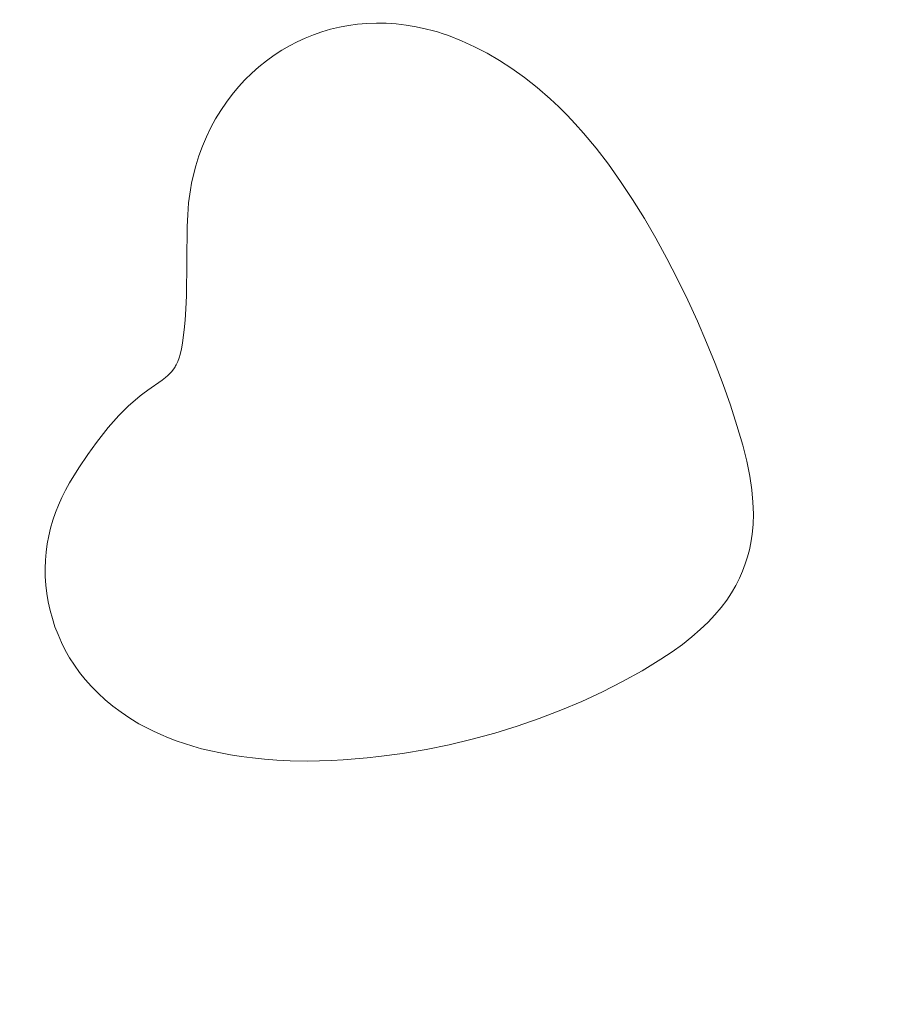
# Model space of a CAD drawing. Header units: millimetres. Extents: x -159 to 180, y -161 to 116.
# Tile 309 of 656: x -89.81 to -82.7, y 14.48 to 22.52. Entities that reach past the tile are written whole.
import ezdxf

# ---------------------------------------------------------------- set-up
doc = ezdxf.new("R2010")
doc.units = ezdxf.units.MM
doc.header["$MEASUREMENT"] = 0
doc.layers.add('Layer 1', color=7, linetype='Continuous')

msp = doc.modelspace()

# ---------------------------------------------------------------- linework, layer by layer
at = {"layer": 'Layer 1', "color": 18, "lineweight": 9}
for points, knots in [([(-158.5852, -104.074), (-158.5852, -104.074), (179.5952, -104.074), (179.5952, -104.074), (179.5952, -104.074), (179.5952, -104.074), (179.5952, 115.719), (179.5952, 115.719), (179.5952, 115.719), (179.5952, 115.719), (-158.5852, 115.719), (-158.5852, 115.719), (-158.5852, 115.719), (-158.5852, 115.719), (-158.5852, -104.074), (-158.5852, -104.074)], [0, 0, 0, 0, 0.2, 0.2, 0.2, 0.2, 0.4, 0.4, 0.4, 0.4, 0.6, 0.6, 0.6, 0.6, 1, 1, 1, 1]), ([(-53.028, 102.6565), (-53.028, 102.6565), (-53.028, 107.425), (-53.028, 107.425), (-53.028, 107.425), (-53.028, 107.425), (-57.7969, 107.425), (-57.7969, 107.425), (-57.7969, 107.425), (-57.7969, 107.425), (-57.7969, 110.425), (-57.7969, 110.425), (-57.7969, 110.425), (-57.7969, 110.425), (-65.7565, 110.425), (-65.7565, 110.425), (-65.7565, 110.425), (-65.7565, 110.425), (-65.7565, 107.425), (-65.7565, 107.425), (-65.7565, 107.425), (-65.7565, 107.425), (-73.4619, 107.425), (-73.4619, 107.425), (-73.4619, 107.425), (-73.4619, 107.425), (-73.4619, 110.425), (-73.4619, 110.425), (-73.4619, 110.425), (-73.4619, 110.425), (-81.4214, 110.425), (-81.4214, 110.425), (-81.4214, 110.425), (-81.4214, 110.425), (-81.4214, 107.425), (-81.4214, 107.425), (-81.4214, 107.425), (-81.4214, 107.425), (-89.1268, 107.425), (-89.1268, 107.425), (-89.1268, 107.425), (-89.1268, 107.425), (-89.1268, 110.425), (-89.1268, 110.425), (-89.1268, 110.425), (-89.1268, 110.425), (-97.0863, 110.425), (-97.0863, 110.425), (-97.0863, 110.425), (-97.0863, 110.425), (-97.0863, 107.425), (-97.0863, 107.425), (-97.0863, 107.425), (-97.0863, 107.425), (-104.7918, 107.425), (-104.7918, 107.425), (-104.7918, 107.425), (-104.7918, 107.425), (-104.7918, 110.425), (-104.7918, 110.425), (-104.7918, 110.425), (-104.7918, 110.425), (-112.7512, 110.425), (-112.7512, 110.425), (-112.7512, 110.425), (-112.7512, 110.425), (-112.7512, 107.425), (-112.7512, 107.425), (-112.7512, 107.425), (-112.7512, 107.425), (-120.4567, 107.425), (-120.4567, 107.425), (-120.4567, 107.425), (-120.4567, 107.425), (-120.4567, 110.425), (-120.4567, 110.425), (-120.4567, 110.425), (-120.4567, 110.425), (-128.4161, 110.425), (-128.4161, 110.425), (-128.4161, 110.425), (-128.4161, 110.425), (-128.4161, 107.425), (-128.4161, 107.425), (-128.4161, 107.425), (-128.4161, 107.425), (-136.1216, 107.425), (-136.1216, 107.425), (-136.1216, 107.425), (-136.1216, 107.425), (-136.1216, 110.425), (-136.1216, 110.425), (-136.1216, 110.425), (-136.1216, 110.425), (-144.0811, 110.425), (-144.0811, 110.425), (-144.0811, 110.425), (-144.0811, 110.425), (-144.0811, 107.425), (-144.0811, 107.425), (-144.0811, 107.425), (-144.0811, 107.425), (-148.85, 107.425), (-148.85, 107.425), (-148.85, 107.425), (-148.85, 107.425), (-148.85, 102.6565), (-148.85, 102.6565), (-148.85, 102.6565), (-148.85, 102.6565), (-151.85, 102.6565), (-151.85, 102.6565), (-151.85, 102.6565), (-151.85, 102.6565), (-151.85, 94.6965), (-151.85, 94.6965), (-151.85, 94.6965), (-151.85, 94.6965), (-148.85, 94.6965), (-148.85, 94.6965), (-148.85, 94.6965), (-148.85, 94.6965), (-148.85, 86.9914), (-148.85, 86.9914), (-148.85, 86.9914), (-148.85, 86.9914), (-151.85, 86.9914), (-151.85, 86.9914), (-151.85, 86.9914), (-151.85, 86.9914), (-151.85, 79.0315), (-151.85, 79.0315), (-151.85, 79.0315), (-151.85, 79.0315), (-148.85, 79.0315), (-148.85, 79.0315), (-148.85, 79.0315), (-148.85, 79.0315), (-148.85, 71.3264), (-148.85, 71.3264), (-148.85, 71.3264), (-148.85, 71.3264), (-151.85, 71.3264), (-151.85, 71.3264), (-151.85, 71.3264), (-151.85, 71.3264), (-151.85, 63.3664), (-151.85, 63.3664), (-151.85, 63.3664), (-151.85, 63.3664), (-148.85, 63.3664), (-148.85, 63.3664), (-148.85, 63.3664), (-148.85, 63.3664), (-148.85, 55.6614), (-148.85, 55.6614), (-148.85, 55.6614), (-148.85, 55.6614), (-151.85, 55.6614), (-151.85, 55.6614), (-151.85, 55.6614), (-151.85, 55.6614), (-151.85, 47.7024), (-151.85, 47.7024), (-151.85, 47.7024), (-151.85, 47.7024), (-148.85, 47.7024), (-148.85, 47.7024), (-148.85, 47.7024), (-148.85, 47.7024), (-148.85, 39.9963), (-148.85, 39.9963), (-148.85, 39.9963), (-148.85, 39.9963), (-151.85, 39.9963), (-151.85, 39.9963), (-151.85, 39.9963), (-151.85, 39.9963), (-151.85, 32.0364), (-151.85, 32.0364), (-151.85, 32.0364), (-151.85, 32.0364), (-148.85, 32.0364), (-148.85, 32.0364), (-148.85, 32.0364), (-148.85, 32.0364), (-148.85, 24.3313), (-148.85, 24.3313), (-148.85, 24.3313), (-148.85, 24.3313), (-151.85, 24.3313), (-151.85, 24.3313), (-151.85, 24.3313), (-151.85, 24.3313), (-151.85, 16.3723), (-151.85, 16.3723), (-151.85, 16.3723), (-151.85, 16.3723), (-148.85, 16.3723), (-148.85, 16.3723), (-148.85, 16.3723), (-148.85, 16.3723), (-148.85, 11.6028), (-148.85, 11.6028), (-148.85, 11.6028), (-148.85, 11.6028), (-144.0811, 11.6028), (-144.0811, 11.6028), (-144.0811, 11.6028), (-144.0811, 11.6028), (-144.0811, 8.6028), (-144.0811, 8.6028), (-144.0811, 8.6028), (-144.0811, 8.6028), (-136.1216, 8.6028), (-136.1216, 8.6028), (-136.1216, 8.6028), (-136.1216, 8.6028), (-136.1216, 11.6028), (-136.1216, 11.6028), (-136.1216, 11.6028), (-136.1216, 11.6028), (-128.4161, 11.6028), (-128.4161, 11.6028), (-128.4161, 11.6028), (-128.4161, 11.6028), (-128.4161, 8.6028), (-128.4161, 8.6028), (-128.4161, 8.6028), (-128.4161, 8.6028), (-120.4567, 8.6028), (-120.4567, 8.6028), (-120.4567, 8.6028), (-120.4567, 8.6028), (-120.4567, 11.6028), (-120.4567, 11.6028), (-120.4567, 11.6028), (-120.4567, 11.6028), (-112.7512, 11.6028), (-112.7512, 11.6028), (-112.7512, 11.6028), (-112.7512, 11.6028), (-112.7512, 8.6028), (-112.7512, 8.6028), (-112.7512, 8.6028), (-112.7512, 8.6028), (-104.7918, 8.6028), (-104.7918, 8.6028), (-104.7918, 8.6028), (-104.7918, 8.6028), (-104.7918, 11.6028), (-104.7918, 11.6028), (-104.7918, 11.6028), (-104.7918, 11.6028), (-97.0863, 11.6028), (-97.0863, 11.6028), (-97.0863, 11.6028), (-97.0863, 11.6028), (-97.0863, 8.6028), (-97.0863, 8.6028), (-97.0863, 8.6028), (-97.0863, 8.6028), (-89.1268, 8.6028), (-89.1268, 8.6028), (-89.1268, 8.6028), (-89.1268, 8.6028), (-89.1268, 11.6028), (-89.1268, 11.6028), (-89.1268, 11.6028), (-89.1268, 11.6028), (-81.4214, 11.6028), (-81.4214, 11.6028), (-81.4214, 11.6028), (-81.4214, 11.6028), (-81.4214, 8.6028), (-81.4214, 8.6028), (-81.4214, 8.6028), (-81.4214, 8.6028), (-73.4619, 8.6028), (-73.4619, 8.6028), (-73.4619, 8.6028), (-73.4619, 8.6028), (-73.4619, 11.6028), (-73.4619, 11.6028), (-73.4619, 11.6028), (-73.4619, 11.6028), (-65.7565, 11.6028), (-65.7565, 11.6028), (-65.7565, 11.6028), (-65.7565, 11.6028), (-65.7565, 8.6028), (-65.7565, 8.6028), (-65.7565, 8.6028), (-65.7565, 8.6028), (-57.7969, 8.6028), (-57.7969, 8.6028), (-57.7969, 8.6028), (-57.7969, 8.6028), (-57.7969, 11.6028), (-57.7969, 11.6028), (-57.7969, 11.6028), (-57.7969, 11.6028), (-53.028, 11.6028), (-53.028, 11.6028), (-53.028, 11.6028), (-53.028, 11.6028), (-53.028, 16.3723), (-53.028, 16.3723), (-53.028, 16.3723), (-53.028, 16.3723), (-50.028, 16.3723), (-50.028, 16.3723), (-50.028, 16.3723), (-50.028, 16.3723), (-50.028, 24.3313), (-50.028, 24.3313), (-50.028, 24.3313), (-50.028, 24.3313), (-53.028, 24.3313), (-53.028, 24.3313), (-53.028, 24.3313), (-53.028, 24.3313), (-53.028, 32.0364), (-53.028, 32.0364), (-53.028, 32.0364), (-53.028, 32.0364), (-50.028, 32.0364), (-50.028, 32.0364), (-50.028, 32.0364), (-50.028, 32.0364), (-50.028, 39.9963), (-50.028, 39.9963), (-50.028, 39.9963), (-50.028, 39.9963), (-53.028, 39.9963), (-53.028, 39.9963), (-53.028, 39.9963), (-53.028, 39.9963), (-53.028, 47.7024), (-53.028, 47.7024), (-53.028, 47.7024), (-53.028, 47.7024), (-50.028, 47.7024), (-50.028, 47.7024), (-50.028, 47.7024), (-50.028, 47.7024), (-50.028, 55.6614), (-50.028, 55.6614), (-50.028, 55.6614), (-50.028, 55.6614), (-53.028, 55.6614), (-53.028, 55.6614), (-53.028, 55.6614), (-53.028, 55.6614), (-53.028, 63.3664), (-53.028, 63.3664), (-53.028, 63.3664), (-53.028, 63.3664), (-50.028, 63.3664), (-50.028, 63.3664), (-50.028, 63.3664), (-50.028, 63.3664), (-50.028, 71.3264), (-50.028, 71.3264), (-50.028, 71.3264), (-50.028, 71.3264), (-53.028, 71.3264), (-53.028, 71.3264), (-53.028, 71.3264), (-53.028, 71.3264), (-53.028, 79.0315), (-53.028, 79.0315), (-53.028, 79.0315), (-53.028, 79.0315), (-50.028, 79.0315), (-50.028, 79.0315), (-50.028, 79.0315), (-50.028, 79.0315), (-50.028, 86.9914), (-50.028, 86.9914), (-50.028, 86.9914), (-50.028, 86.9914), (-53.028, 86.9914), (-53.028, 86.9914), (-53.028, 86.9914), (-53.028, 86.9914), (-53.028, 94.6965), (-53.028, 94.6965), (-53.028, 94.6965), (-53.028, 94.6965), (-50.028, 94.6965), (-50.028, 94.6965), (-50.028, 94.6965), (-50.028, 94.6965), (-50.028, 102.6565), (-50.028, 102.6565), (-50.028, 102.6565), (-50.028, 102.6565), (-53.028, 102.6565), (-53.028, 102.6565)], [0, 0, 0, 0, 0.009901, 0.009901, 0.009901, 0.009901, 0.019802, 0.019802, 0.019802, 0.019802, 0.029703, 0.029703, 0.029703, 0.029703, 0.039604, 0.039604, 0.039604, 0.039604, 0.049505, 0.049505, 0.049505, 0.049505, 0.059406, 0.059406, 0.059406, 0.059406, 0.069307, 0.069307, 0.069307, 0.069307, 0.079208, 0.079208, 0.079208, 0.079208, 0.089109, 0.089109, 0.089109, 0.089109, 0.09901, 0.09901, 0.09901, 0.09901, 0.108911, 0.108911, 0.108911, 0.108911, 0.118812, 0.118812, 0.118812, 0.118812, 0.128713, 0.128713, 0.128713, 0.128713, 0.138614, 0.138614, 0.138614, 0.138614, 0.148515, 0.148515, 0.148515, 0.148515, 0.158416, 0.158416, 0.158416, 0.158416, 0.168317, 0.168317, 0.168317, 0.168317, 0.178218, 0.178218, 0.178218, 0.178218, 0.188119, 0.188119, 0.188119, 0.188119, 0.19802, 0.19802, 0.19802, 0.19802, 0.207921, 0.207921, 0.207921, 0.207921, 0.217822, 0.217822, 0.217822, 0.217822, 0.227723, 0.227723, 0.227723, 0.227723, 0.237624, 0.237624, 0.237624, 0.237624, 0.247525, 0.247525, 0.247525, 0.247525, 0.257426, 0.257426, 0.257426, 0.257426, 0.267327, 0.267327, 0.267327, 0.267327, 0.277228, 0.277228, 0.277228, 0.277228, 0.287129, 0.287129, 0.287129, 0.287129, 0.29703, 0.29703, 0.29703, 0.29703, 0.306931, 0.306931, 0.306931, 0.306931, 0.316832, 0.316832, 0.316832, 0.316832, 0.326733, 0.326733, 0.326733, 0.326733, 0.336634, 0.336634, 0.336634, 0.336634, 0.346535, 0.346535, 0.346535, 0.346535, 0.356436, 0.356436, 0.356436, 0.356436, 0.366337, 0.366337, 0.366337, 0.366337, 0.376238, 0.376238, 0.376238, 0.376238, 0.386139, 0.386139, 0.386139, 0.386139, 0.39604, 0.39604, 0.39604, 0.39604, 0.405941, 0.405941, 0.405941, 0.405941, 0.415842, 0.415842, 0.415842, 0.415842, 0.425743, 0.425743, 0.425743, 0.425743, 0.435644, 0.435644, 0.435644, 0.435644, 0.445545, 0.445545, 0.445545, 0.445545, 0.455446, 0.455446, 0.455446, 0.455446, 0.465347, 0.465347, 0.465347, 0.465347, 0.475248, 0.475248, 0.475248, 0.475248, 0.485149, 0.485149, 0.485149, 0.485149, 0.49505, 0.49505, 0.49505, 0.49505, 0.50495, 0.50495, 0.50495, 0.50495, 0.514851, 0.514851, 0.514851, 0.514851, 0.524752, 0.524752, 0.524752, 0.524752, 0.534653, 0.534653, 0.534653, 0.534653, 0.544554, 0.544554, 0.544554, 0.544554, 0.554455, 0.554455, 0.554455, 0.554455, 0.564356, 0.564356, 0.564356, 0.564356, 0.574257, 0.574257, 0.574257, 0.574257, 0.584158, 0.584158, 0.584158, 0.584158, 0.594059, 0.594059, 0.594059, 0.594059, 0.60396, 0.60396, 0.60396, 0.60396, 0.613861, 0.613861, 0.613861, 0.613861, 0.623762, 0.623762, 0.623762, 0.623762, 0.633663, 0.633663, 0.633663, 0.633663, 0.643564, 0.643564, 0.643564, 0.643564, 0.653465, 0.653465, 0.653465, 0.653465, 0.663366, 0.663366, 0.663366, 0.663366, 0.673267, 0.673267, 0.673267, 0.673267, 0.683168, 0.683168, 0.683168, 0.683168, 0.693069, 0.693069, 0.693069, 0.693069, 0.70297, 0.70297, 0.70297, 0.70297, 0.712871, 0.712871, 0.712871, 0.712871, 0.722772, 0.722772, 0.722772, 0.722772, 0.732673, 0.732673, 0.732673, 0.732673, 0.742574, 0.742574, 0.742574, 0.742574, 0.752475, 0.752475, 0.752475, 0.752475, 0.762376, 0.762376, 0.762376, 0.762376, 0.772277, 0.772277, 0.772277, 0.772277, 0.782178, 0.782178, 0.782178, 0.782178, 0.792079, 0.792079, 0.792079, 0.792079, 0.80198, 0.80198, 0.80198, 0.80198, 0.811881, 0.811881, 0.811881, 0.811881, 0.821782, 0.821782, 0.821782, 0.821782, 0.831683, 0.831683, 0.831683, 0.831683, 0.841584, 0.841584, 0.841584, 0.841584, 0.851485, 0.851485, 0.851485, 0.851485, 0.861386, 0.861386, 0.861386, 0.861386, 0.871287, 0.871287, 0.871287, 0.871287, 0.881188, 0.881188, 0.881188, 0.881188, 0.891089, 0.891089, 0.891089, 0.891089, 0.90099, 0.90099, 0.90099, 0.90099, 0.910891, 0.910891, 0.910891, 0.910891, 0.920792, 0.920792, 0.920792, 0.920792, 0.930693, 0.930693, 0.930693, 0.930693, 0.940594, 0.940594, 0.940594, 0.940594, 0.950495, 0.950495, 0.950495, 0.950495, 0.960396, 0.960396, 0.960396, 0.960396, 0.970297, 0.970297, 0.970297, 0.970297, 0.980198, 0.980198, 0.980198, 0.980198, 1, 1, 1, 1]), ([(-88.8383, 16.7727), (-88.8383, 16.7727), (-88.7209, 16.7119), (-88.7209, 16.7119), (-88.7209, 16.7119), (-88.7209, 16.7119), (-88.6605, 16.684), (-88.6605, 16.684), (-88.6605, 16.684), (-88.6605, 16.684), (-88.5984, 16.6577), (-88.5984, 16.6577), (-88.5984, 16.6577), (-88.5984, 16.6577), (-88.5343, 16.6331), (-88.5343, 16.6331), (-88.5343, 16.6331), (-88.5343, 16.6331), (-88.4679, 16.6101), (-88.4679, 16.6101), (-88.4679, 16.6101), (-88.4679, 16.6101), (-88.3989, 16.5887), (-88.3989, 16.5887), (-88.3989, 16.5887), (-88.3989, 16.5887), (-88.3269, 16.569), (-88.3269, 16.569), (-88.3269, 16.569), (-88.3269, 16.569), (-88.2516, 16.5509), (-88.2516, 16.5509), (-88.2516, 16.5509), (-88.2516, 16.5509), (-88.1727, 16.5344), (-88.1727, 16.5344), (-88.1727, 16.5344), (-88.1727, 16.5344), (-88.0898, 16.5195), (-88.0898, 16.5195), (-88.0898, 16.5195), (-88.0898, 16.5195), (-88.0025, 16.5063), (-88.0025, 16.5063), (-88.0025, 16.5063), (-88.0025, 16.5063), (-87.9107, 16.4946), (-87.9107, 16.4946), (-87.9107, 16.4946), (-87.9107, 16.4946), (-87.8139, 16.4845), (-87.8139, 16.4845), (-87.8139, 16.4845), (-87.8139, 16.4845), (-87.7118, 16.4759), (-87.7118, 16.4759), (-87.7118, 16.4759), (-87.7118, 16.4759), (-87.604, 16.469), (-87.604, 16.469), (-87.604, 16.469), (-87.604, 16.469), (-87.4622, 16.467), (-87.4622, 16.467), (-87.4622, 16.467), (-87.4622, 16.467), (-87.3645, 16.4692), (-87.3645, 16.4692), (-87.3645, 16.4692), (-87.3645, 16.4692), (-87.2669, 16.4731), (-87.2669, 16.4731), (-87.2669, 16.4731), (-87.2669, 16.4731), (-87.1694, 16.4786), (-87.1694, 16.4786), (-87.1694, 16.4786), (-87.1694, 16.4786), (-87.072, 16.4859), (-87.072, 16.4859), (-87.072, 16.4859), (-87.072, 16.4859), (-86.9749, 16.4947), (-86.9749, 16.4947), (-86.9749, 16.4947), (-86.9749, 16.4947), (-86.878, 16.5053), (-86.878, 16.5053), (-86.878, 16.5053), (-86.878, 16.5053), (-86.685, 16.5311), (-86.685, 16.5311), (-86.685, 16.5311), (-86.685, 16.5311), (-86.4935, 16.5633), (-86.4935, 16.5633), (-86.4935, 16.5633), (-86.4935, 16.5633), (-86.3038, 16.6017), (-86.3038, 16.6017), (-86.3038, 16.6017), (-86.3038, 16.6017), (-86.1161, 16.6462), (-86.1161, 16.6462), (-86.1161, 16.6462), (-86.1161, 16.6462), (-85.9309, 16.6967), (-85.9309, 16.6967), (-85.9309, 16.6967), (-85.9309, 16.6967), (-85.7485, 16.753), (-85.7485, 16.753), (-85.7485, 16.753), (-85.7485, 16.753), (-85.5691, 16.815), (-85.5691, 16.815), (-85.5691, 16.815), (-85.5691, 16.815), (-85.3931, 16.8825), (-85.3931, 16.8825), (-85.3931, 16.8825), (-85.3931, 16.8825), (-85.2208, 16.9556), (-85.2208, 16.9556), (-85.2208, 16.9556), (-85.2208, 16.9556), (-85.0526, 17.0339), (-85.0526, 17.0339), (-85.0526, 17.0339), (-85.0526, 17.0339), (-84.8888, 17.1174), (-84.8888, 17.1174), (-84.8888, 17.1174), (-84.8888, 17.1174), (-84.7297, 17.206), (-84.7297, 17.206), (-84.7297, 17.206), (-84.7297, 17.206), (-84.5756, 17.2996), (-84.5756, 17.2996), (-84.5756, 17.2996), (-84.5756, 17.2996), (-84.4839, 17.3602), (-84.4839, 17.3602), (-84.4839, 17.3602), (-84.4839, 17.3602), (-84.3999, 17.4208), (-84.3999, 17.4208), (-84.3999, 17.4208), (-84.3999, 17.4208), (-84.3232, 17.4814), (-84.3232, 17.4814), (-84.3232, 17.4814), (-84.3232, 17.4814), (-84.2535, 17.5418), (-84.2535, 17.5418), (-84.2535, 17.5418), (-84.2535, 17.5418), (-84.1905, 17.6022), (-84.1905, 17.6022), (-84.1905, 17.6022), (-84.1905, 17.6022), (-84.1338, 17.6624), (-84.1338, 17.6624), (-84.1338, 17.6624), (-84.1338, 17.6624), (-84.0831, 17.7225), (-84.0831, 17.7225), (-84.0831, 17.7225), (-84.0831, 17.7225), (-84.0381, 17.7823), (-84.0381, 17.7823), (-84.0381, 17.7823), (-84.0381, 17.7823), (-83.9984, 17.8419), (-83.9984, 17.8419), (-83.9984, 17.8419), (-83.9984, 17.8419), (-83.9637, 17.9012), (-83.9637, 17.9012), (-83.9637, 17.9012), (-83.9637, 17.9012), (-83.9336, 17.9602), (-83.9336, 17.9602), (-83.9336, 17.9602), (-83.9336, 17.9602), (-83.9078, 18.0188), (-83.9078, 18.0188), (-83.9078, 18.0188), (-83.9078, 18.0188), (-83.886, 18.0771), (-83.886, 18.0771), (-83.886, 18.0771), (-83.886, 18.0771), (-83.8677, 18.1349), (-83.8677, 18.1349), (-83.8677, 18.1349), (-83.8677, 18.1349), (-83.8528, 18.1923), (-83.8528, 18.1923), (-83.8528, 18.1923), (-83.8528, 18.1923), (-83.8408, 18.2493), (-83.8408, 18.2493), (-83.8408, 18.2493), (-83.8408, 18.2493), (-83.8296, 18.3215), (-83.8296, 18.3215), (-83.8296, 18.3215), (-83.8296, 18.3215), (-83.8225, 18.4006), (-83.8225, 18.4006), (-83.8225, 18.4006), (-83.8225, 18.4006), (-83.8203, 18.4869), (-83.8203, 18.4869), (-83.8203, 18.4869), (-83.8203, 18.4869), (-83.8236, 18.5811), (-83.8236, 18.5811), (-83.8236, 18.5811), (-83.8236, 18.5811), (-83.8332, 18.6837), (-83.8332, 18.6837), (-83.8332, 18.6837), (-83.8332, 18.6837), (-83.8499, 18.7954), (-83.8499, 18.7954), (-83.8499, 18.7954), (-83.8499, 18.7954), (-83.8745, 18.9167), (-83.8745, 18.9167), (-83.8745, 18.9167), (-83.8745, 18.9167), (-83.9076, 19.0481), (-83.9076, 19.0481), (-83.9076, 19.0481), (-83.9076, 19.0481), (-83.9544, 19.2084), (-83.9544, 19.2084), (-83.9544, 19.2084), (-83.9544, 19.2084), (-84.0076, 19.3734), (-84.0076, 19.3734), (-84.0076, 19.3734), (-84.0076, 19.3734), (-84.0669, 19.542), (-84.0669, 19.542), (-84.0669, 19.542), (-84.0669, 19.542), (-84.1317, 19.7131), (-84.1317, 19.7131), (-84.1317, 19.7131), (-84.1317, 19.7131), (-84.2019, 19.8859), (-84.2019, 19.8859), (-84.2019, 19.8859), (-84.2019, 19.8859), (-84.2768, 20.0591), (-84.2768, 20.0591), (-84.2768, 20.0591), (-84.2768, 20.0591), (-84.3562, 20.2318), (-84.3562, 20.2318), (-84.3562, 20.2318), (-84.3562, 20.2318), (-84.4397, 20.403), (-84.4397, 20.403), (-84.4397, 20.403), (-84.4397, 20.403), (-84.5268, 20.5716), (-84.5268, 20.5716), (-84.5268, 20.5716), (-84.5268, 20.5716), (-84.6173, 20.7367), (-84.6173, 20.7367), (-84.6173, 20.7367), (-84.6173, 20.7367), (-84.7106, 20.8971), (-84.7106, 20.8971), (-84.7106, 20.8971), (-84.7106, 20.8971), (-84.8064, 21.0519), (-84.8064, 21.0519), (-84.8064, 21.0519), (-84.8064, 21.0519), (-84.9043, 21.2), (-84.9043, 21.2), (-84.9043, 21.2), (-84.9043, 21.2), (-85.004, 21.3404), (-85.004, 21.3404), (-85.004, 21.3404), (-85.004, 21.3404), (-85.1049, 21.4721), (-85.1049, 21.4721), (-85.1049, 21.4721), (-85.1049, 21.4721), (-85.2069, 21.594), (-85.2069, 21.594), (-85.2069, 21.594), (-85.2069, 21.594), (-85.2755, 21.6705), (-85.2755, 21.6705), (-85.2755, 21.6705), (-85.2755, 21.6705), (-85.3424, 21.7412), (-85.3424, 21.7412), (-85.3424, 21.7412), (-85.3424, 21.7412), (-85.4102, 21.8086), (-85.4102, 21.8086), (-85.4102, 21.8086), (-85.4102, 21.8086), (-85.4812, 21.8752), (-85.4812, 21.8752), (-85.4812, 21.8752), (-85.4812, 21.8752), (-85.5867, 21.9675), (-85.5867, 21.9675), (-85.5867, 21.9675), (-85.5867, 21.9675), (-85.6901, 22.0499), (-85.6901, 22.0499), (-85.6901, 22.0499), (-85.6901, 22.0499), (-85.7922, 22.1234), (-85.7922, 22.1234), (-85.7922, 22.1234), (-85.7922, 22.1234), (-85.8938, 22.1891), (-85.8938, 22.1891), (-85.8938, 22.1891), (-85.8938, 22.1891), (-85.9956, 22.2478), (-85.9956, 22.2478), (-85.9956, 22.2478), (-85.9956, 22.2478), (-86.0983, 22.3006), (-86.0983, 22.3006), (-86.0983, 22.3006), (-86.0983, 22.3006), (-86.2028, 22.3482), (-86.2028, 22.3482), (-86.2028, 22.3482), (-86.2028, 22.3482), (-86.3097, 22.3918), (-86.3097, 22.3918), (-86.3097, 22.3918), (-86.3097, 22.3918), (-86.355, 22.4065), (-86.355, 22.4065), (-86.355, 22.4065), (-86.355, 22.4065), (-86.4, 22.4211), (-86.4, 22.4211), (-86.4, 22.4211), (-86.4, 22.4211), (-86.445, 22.4338), (-86.445, 22.4338), (-86.445, 22.4338), (-86.445, 22.4338), (-86.4898, 22.4446), (-86.4898, 22.4446), (-86.4898, 22.4446), (-86.4898, 22.4446), (-86.574, 22.4628), (-86.574, 22.4628), (-86.574, 22.4628), (-86.574, 22.4628), (-86.6571, 22.4766), (-86.6571, 22.4766), (-86.6571, 22.4766), (-86.6571, 22.4766), (-86.7389, 22.4862), (-86.7389, 22.4862), (-86.7389, 22.4862), (-86.7389, 22.4862), (-86.8194, 22.4915), (-86.8194, 22.4915), (-86.8194, 22.4915), (-86.8194, 22.4915), (-86.8987, 22.4929), (-86.8987, 22.4929), (-86.8987, 22.4929), (-86.8987, 22.4929), (-86.9766, 22.4902), (-86.9766, 22.4902), (-86.9766, 22.4902), (-86.9766, 22.4902), (-87.0531, 22.4838), (-87.0531, 22.4838), (-87.0531, 22.4838), (-87.0531, 22.4838), (-87.1281, 22.4736), (-87.1281, 22.4736), (-87.1281, 22.4736), (-87.1281, 22.4736), (-87.2016, 22.4599), (-87.2016, 22.4599), (-87.2016, 22.4599), (-87.2016, 22.4599), (-87.2736, 22.4426), (-87.2736, 22.4426), (-87.2736, 22.4426), (-87.2736, 22.4426), (-87.344, 22.422), (-87.344, 22.422), (-87.344, 22.422), (-87.344, 22.422), (-87.4128, 22.3981), (-87.4128, 22.3981), (-87.4128, 22.3981), (-87.4128, 22.3981), (-87.4799, 22.3711), (-87.4799, 22.3711), (-87.4799, 22.3711), (-87.4799, 22.3711), (-87.5452, 22.341), (-87.5452, 22.341), (-87.5452, 22.341), (-87.5452, 22.341), (-87.6088, 22.308), (-87.6088, 22.308), (-87.6088, 22.308), (-87.6088, 22.308), (-87.6706, 22.2722), (-87.6706, 22.2722), (-87.6706, 22.2722), (-87.6706, 22.2722), (-87.7353, 22.2304), (-87.7353, 22.2304), (-87.7353, 22.2304), (-87.7353, 22.2304), (-87.798, 22.1851), (-87.798, 22.1851), (-87.798, 22.1851), (-87.798, 22.1851), (-87.8585, 22.1366), (-87.8585, 22.1366), (-87.8585, 22.1366), (-87.8585, 22.1366), (-87.9168, 22.0848), (-87.9168, 22.0848), (-87.9168, 22.0848), (-87.9168, 22.0848), (-87.9727, 22.03), (-87.9727, 22.03), (-87.9727, 22.03), (-87.9727, 22.03), (-88.026, 21.972), (-88.026, 21.972), (-88.026, 21.972), (-88.026, 21.972), (-88.0768, 21.9111), (-88.0768, 21.9111), (-88.0768, 21.9111), (-88.0768, 21.9111), (-88.1248, 21.8473), (-88.1248, 21.8473), (-88.1248, 21.8473), (-88.1248, 21.8473), (-88.1699, 21.7808), (-88.1699, 21.7808), (-88.1699, 21.7808), (-88.1699, 21.7808), (-88.2121, 21.7115), (-88.2121, 21.7115), (-88.2121, 21.7115), (-88.2121, 21.7115), (-88.2512, 21.6395), (-88.2512, 21.6395), (-88.2512, 21.6395), (-88.2512, 21.6395), (-88.2871, 21.5651), (-88.2871, 21.5651), (-88.2871, 21.5651), (-88.2871, 21.5651), (-88.3196, 21.4881), (-88.3196, 21.4881), (-88.3196, 21.4881), (-88.3196, 21.4881), (-88.3487, 21.4088), (-88.3487, 21.4088), (-88.3487, 21.4088), (-88.3487, 21.4088), (-88.3742, 21.3272), (-88.3742, 21.3272), (-88.3742, 21.3272), (-88.3742, 21.3272), (-88.3961, 21.2434), (-88.3961, 21.2434), (-88.3961, 21.2434), (-88.3961, 21.2434), (-88.4085, 21.1864), (-88.4085, 21.1864), (-88.4085, 21.1864), (-88.4085, 21.1864), (-88.4185, 21.1315), (-88.4185, 21.1315), (-88.4185, 21.1315), (-88.4185, 21.1315), (-88.4326, 21.027), (-88.4326, 21.027), (-88.4326, 21.027), (-88.4326, 21.027), (-88.4403, 20.9281), (-88.4403, 20.9281), (-88.4403, 20.9281), (-88.4403, 20.9281), (-88.4435, 20.8332), (-88.4435, 20.8332), (-88.4435, 20.8332), (-88.4435, 20.8332), (-88.4515, 20.2659), (-88.4515, 20.2659), (-88.4515, 20.2659), (-88.4515, 20.2659), (-88.4559, 20.1614), (-88.4559, 20.1614), (-88.4559, 20.1614), (-88.4559, 20.1614), (-88.4616, 20.0686), (-88.4616, 20.0686), (-88.4616, 20.0686), (-88.4616, 20.0686), (-88.4685, 19.9875), (-88.4685, 19.9875), (-88.4685, 19.9875), (-88.4685, 19.9875), (-88.4821, 19.8818), (-88.4821, 19.8818), (-88.4821, 19.8818), (-88.4821, 19.8818), (-88.4919, 19.8297), (-88.4919, 19.8297), (-88.4919, 19.8297), (-88.4919, 19.8297), (-88.5046, 19.7805), (-88.5046, 19.7805), (-88.5046, 19.7805), (-88.5046, 19.7805), (-88.5079, 19.7688), (-88.5079, 19.7688), (-88.5079, 19.7688), (-88.5079, 19.7688), (-88.5115, 19.759), (-88.5115, 19.759), (-88.5115, 19.759), (-88.5115, 19.759), (-88.5224, 19.7296), (-88.5224, 19.7296), (-88.5224, 19.7296), (-88.5224, 19.7296), (-88.535, 19.7034), (-88.535, 19.7034), (-88.535, 19.7034), (-88.535, 19.7034), (-88.5393, 19.6946), (-88.5393, 19.6946), (-88.5393, 19.6946), (-88.5393, 19.6946), (-88.5438, 19.6868), (-88.5438, 19.6868), (-88.5438, 19.6868), (-88.5438, 19.6868), (-88.5485, 19.6799), (-88.5485, 19.6799), (-88.5485, 19.6799), (-88.5485, 19.6799), (-88.571, 19.6487), (-88.571, 19.6487), (-88.571, 19.6487), (-88.571, 19.6487), (-88.5828, 19.6345), (-88.5828, 19.6345), (-88.5828, 19.6345), (-88.5828, 19.6345), (-88.6024, 19.6164), (-88.6024, 19.6164), (-88.6024, 19.6164), (-88.6024, 19.6164), (-88.6085, 19.6106), (-88.6085, 19.6106), (-88.6085, 19.6106), (-88.6085, 19.6106), (-88.615, 19.6047), (-88.615, 19.6047), (-88.615, 19.6047), (-88.615, 19.6047), (-88.6215, 19.5998), (-88.6215, 19.5998), (-88.6215, 19.5998), (-88.6215, 19.5998), (-88.6349, 19.5891), (-88.6349, 19.5891), (-88.6349, 19.5891), (-88.6349, 19.5891), (-88.6491, 19.5784), (-88.6491, 19.5784), (-88.6491, 19.5784), (-88.6491, 19.5784), (-88.7673, 19.4963), (-88.7673, 19.4963), (-88.7673, 19.4963), (-88.7673, 19.4963), (-88.8079, 19.467), (-88.8079, 19.467), (-88.8079, 19.467), (-88.8079, 19.467), (-88.8292, 19.4504), (-88.8292, 19.4504), (-88.8292, 19.4504), (-88.8292, 19.4504), (-88.8514, 19.4319), (-88.8514, 19.4319), (-88.8514, 19.4319), (-88.8514, 19.4319), (-88.9232, 19.3694), (-88.9232, 19.3694), (-88.9232, 19.3694), (-88.9232, 19.3694), (-89.002, 19.29), (-89.002, 19.29), (-89.002, 19.29), (-89.002, 19.29), (-89.0892, 19.1906), (-89.0892, 19.1906), (-89.0892, 19.1906), (-89.0892, 19.1906), (-89.1862, 19.0676), (-89.1862, 19.0676), (-89.1862, 19.0676), (-89.1862, 19.0676), (-89.2551, 18.9719), (-89.2551, 18.9719), (-89.2551, 18.9719), (-89.2551, 18.9719), (-89.3283, 18.8625), (-89.3283, 18.8625), (-89.3283, 18.8625), (-89.3283, 18.8625), (-89.4056, 18.7395), (-89.4056, 18.7395), (-89.4056, 18.7395), (-89.4056, 18.7395), (-89.4387, 18.6799), (-89.4387, 18.6799), (-89.4387, 18.6799), (-89.4387, 18.6799), (-89.4689, 18.6195), (-89.4689, 18.6195), (-89.4689, 18.6195), (-89.4689, 18.6195), (-89.4963, 18.5583), (-89.4963, 18.5583), (-89.4963, 18.5583), (-89.4963, 18.5583), (-89.5207, 18.4963), (-89.5207, 18.4963), (-89.5207, 18.4963), (-89.5207, 18.4963), (-89.5422, 18.4335), (-89.5422, 18.4335), (-89.5422, 18.4335), (-89.5422, 18.4335), (-89.5607, 18.3699), (-89.5607, 18.3699), (-89.5607, 18.3699), (-89.5607, 18.3699), (-89.576, 18.3056), (-89.576, 18.3056), (-89.576, 18.3056), (-89.576, 18.3056), (-89.5882, 18.2405), (-89.5882, 18.2405), (-89.5882, 18.2405), (-89.5882, 18.2405), (-89.5971, 18.1748), (-89.5971, 18.1748), (-89.5971, 18.1748), (-89.5971, 18.1748), (-89.6028, 18.1084), (-89.6028, 18.1084), (-89.6028, 18.1084), (-89.6028, 18.1084), (-89.6051, 18.0414), (-89.6051, 18.0414), (-89.6051, 18.0414), (-89.6051, 18.0414), (-89.6039, 17.9738), (-89.6039, 17.9738), (-89.6039, 17.9738), (-89.6039, 17.9738), (-89.5993, 17.9055), (-89.5993, 17.9055), (-89.5993, 17.9055), (-89.5993, 17.9055), (-89.5912, 17.8367), (-89.5912, 17.8367), (-89.5912, 17.8367), (-89.5912, 17.8367), (-89.5794, 17.7674), (-89.5794, 17.7674), (-89.5794, 17.7674), (-89.5794, 17.7674), (-89.564, 17.6975), (-89.564, 17.6975), (-89.564, 17.6975), (-89.564, 17.6975), (-89.5459, 17.6309), (-89.5459, 17.6309), (-89.5459, 17.6309), (-89.5459, 17.6309), (-89.5246, 17.5652), (-89.5246, 17.5652), (-89.5246, 17.5652), (-89.5246, 17.5652), (-89.4998, 17.5003), (-89.4998, 17.5003), (-89.4998, 17.5003), (-89.4998, 17.5003), (-89.4717, 17.4364), (-89.4717, 17.4364), (-89.4717, 17.4364), (-89.4717, 17.4364), (-89.4401, 17.3735), (-89.4401, 17.3735), (-89.4401, 17.3735), (-89.4401, 17.3735), (-89.4048, 17.3117), (-89.4048, 17.3117), (-89.4048, 17.3117), (-89.4048, 17.3117), (-89.3659, 17.2511), (-89.3659, 17.2511), (-89.3659, 17.2511), (-89.3659, 17.2511), (-89.3233, 17.1918), (-89.3233, 17.1918), (-89.3233, 17.1918), (-89.3233, 17.1918), (-89.2769, 17.1339), (-89.2769, 17.1339), (-89.2769, 17.1339), (-89.2769, 17.1339), (-89.2265, 17.0774), (-89.2265, 17.0774), (-89.2265, 17.0774), (-89.2265, 17.0774), (-89.1722, 17.0224), (-89.1722, 17.0224), (-89.1722, 17.0224), (-89.1722, 17.0224), (-89.1138, 16.9689), (-89.1138, 16.9689), (-89.1138, 16.9689), (-89.1138, 16.9689), (-89.0513, 16.9172), (-89.0513, 16.9172), (-89.0513, 16.9172), (-89.0513, 16.9172), (-88.9846, 16.8672), (-88.9846, 16.8672), (-88.9846, 16.8672), (-88.9846, 16.8672), (-88.9136, 16.819), (-88.9136, 16.819), (-88.9136, 16.819), (-88.9136, 16.819), (-88.8383, 16.7727), (-88.8383, 16.7727)], [0, 0, 0, 0, 0.005155, 0.005155, 0.005155, 0.005155, 0.010309, 0.010309, 0.010309, 0.010309, 0.015464, 0.015464, 0.015464, 0.015464, 0.020619, 0.020619, 0.020619, 0.020619, 0.025773, 0.025773, 0.025773, 0.025773, 0.030928, 0.030928, 0.030928, 0.030928, 0.036082, 0.036082, 0.036082, 0.036082, 0.041237, 0.041237, 0.041237, 0.041237, 0.046392, 0.046392, 0.046392, 0.046392, 0.051546, 0.051546, 0.051546, 0.051546, 0.056701, 0.056701, 0.056701, 0.056701, 0.061856, 0.061856, 0.061856, 0.061856, 0.06701, 0.06701, 0.06701, 0.06701, 0.072165, 0.072165, 0.072165, 0.072165, 0.07732, 0.07732, 0.07732, 0.07732, 0.082474, 0.082474, 0.082474, 0.082474, 0.087629, 0.087629, 0.087629, 0.087629, 0.092784, 0.092784, 0.092784, 0.092784, 0.097938, 0.097938, 0.097938, 0.097938, 0.103093, 0.103093, 0.103093, 0.103093, 0.108247, 0.108247, 0.108247, 0.108247, 0.113402, 0.113402, 0.113402, 0.113402, 0.118557, 0.118557, 0.118557, 0.118557, 0.123711, 0.123711, 0.123711, 0.123711, 0.128866, 0.128866, 0.128866, 0.128866, 0.134021, 0.134021, 0.134021, 0.134021, 0.139175, 0.139175, 0.139175, 0.139175, 0.14433, 0.14433, 0.14433, 0.14433, 0.149485, 0.149485, 0.149485, 0.149485, 0.154639, 0.154639, 0.154639, 0.154639, 0.159794, 0.159794, 0.159794, 0.159794, 0.164948, 0.164948, 0.164948, 0.164948, 0.170103, 0.170103, 0.170103, 0.170103, 0.175258, 0.175258, 0.175258, 0.175258, 0.180412, 0.180412, 0.180412, 0.180412, 0.185567, 0.185567, 0.185567, 0.185567, 0.190722, 0.190722, 0.190722, 0.190722, 0.195876, 0.195876, 0.195876, 0.195876, 0.201031, 0.201031, 0.201031, 0.201031, 0.206186, 0.206186, 0.206186, 0.206186, 0.21134, 0.21134, 0.21134, 0.21134, 0.216495, 0.216495, 0.216495, 0.216495, 0.221649, 0.221649, 0.221649, 0.221649, 0.226804, 0.226804, 0.226804, 0.226804, 0.231959, 0.231959, 0.231959, 0.231959, 0.237113, 0.237113, 0.237113, 0.237113, 0.242268, 0.242268, 0.242268, 0.242268, 0.247423, 0.247423, 0.247423, 0.247423, 0.252577, 0.252577, 0.252577, 0.252577, 0.257732, 0.257732, 0.257732, 0.257732, 0.262887, 0.262887, 0.262887, 0.262887, 0.268041, 0.268041, 0.268041, 0.268041, 0.273196, 0.273196, 0.273196, 0.273196, 0.278351, 0.278351, 0.278351, 0.278351, 0.283505, 0.283505, 0.283505, 0.283505, 0.28866, 0.28866, 0.28866, 0.28866, 0.293814, 0.293814, 0.293814, 0.293814, 0.298969, 0.298969, 0.298969, 0.298969, 0.304124, 0.304124, 0.304124, 0.304124, 0.309278, 0.309278, 0.309278, 0.309278, 0.314433, 0.314433, 0.314433, 0.314433, 0.319588, 0.319588, 0.319588, 0.319588, 0.324742, 0.324742, 0.324742, 0.324742, 0.329897, 0.329897, 0.329897, 0.329897, 0.335052, 0.335052, 0.335052, 0.335052, 0.340206, 0.340206, 0.340206, 0.340206, 0.345361, 0.345361, 0.345361, 0.345361, 0.350515, 0.350515, 0.350515, 0.350515, 0.35567, 0.35567, 0.35567, 0.35567, 0.360825, 0.360825, 0.360825, 0.360825, 0.365979, 0.365979, 0.365979, 0.365979, 0.371134, 0.371134, 0.371134, 0.371134, 0.376289, 0.376289, 0.376289, 0.376289, 0.381443, 0.381443, 0.381443, 0.381443, 0.386598, 0.386598, 0.386598, 0.386598, 0.391753, 0.391753, 0.391753, 0.391753, 0.396907, 0.396907, 0.396907, 0.396907, 0.402062, 0.402062, 0.402062, 0.402062, 0.407216, 0.407216, 0.407216, 0.407216, 0.412371, 0.412371, 0.412371, 0.412371, 0.417526, 0.417526, 0.417526, 0.417526, 0.42268, 0.42268, 0.42268, 0.42268, 0.427835, 0.427835, 0.427835, 0.427835, 0.43299, 0.43299, 0.43299, 0.43299, 0.438144, 0.438144, 0.438144, 0.438144, 0.443299, 0.443299, 0.443299, 0.443299, 0.448454, 0.448454, 0.448454, 0.448454, 0.453608, 0.453608, 0.453608, 0.453608, 0.458763, 0.458763, 0.458763, 0.458763, 0.463918, 0.463918, 0.463918, 0.463918, 0.469072, 0.469072, 0.469072, 0.469072, 0.474227, 0.474227, 0.474227, 0.474227, 0.479381, 0.479381, 0.479381, 0.479381, 0.484536, 0.484536, 0.484536, 0.484536, 0.489691, 0.489691, 0.489691, 0.489691, 0.494845, 0.494845, 0.494845, 0.494845, 0.5, 0.5, 0.5, 0.5, 0.505155, 0.505155, 0.505155, 0.505155, 0.510309, 0.510309, 0.510309, 0.510309, 0.515464, 0.515464, 0.515464, 0.515464, 0.520619, 0.520619, 0.520619, 0.520619, 0.525773, 0.525773, 0.525773, 0.525773, 0.530928, 0.530928, 0.530928, 0.530928, 0.536082, 0.536082, 0.536082, 0.536082, 0.541237, 0.541237, 0.541237, 0.541237, 0.546392, 0.546392, 0.546392, 0.546392, 0.551546, 0.551546, 0.551546, 0.551546, 0.556701, 0.556701, 0.556701, 0.556701, 0.561856, 0.561856, 0.561856, 0.561856, 0.56701, 0.56701, 0.56701, 0.56701, 0.572165, 0.572165, 0.572165, 0.572165, 0.57732, 0.57732, 0.57732, 0.57732, 0.582474, 0.582474, 0.582474, 0.582474, 0.587629, 0.587629, 0.587629, 0.587629, 0.592784, 0.592784, 0.592784, 0.592784, 0.597938, 0.597938, 0.597938, 0.597938, 0.603093, 0.603093, 0.603093, 0.603093, 0.608247, 0.608247, 0.608247, 0.608247, 0.613402, 0.613402, 0.613402, 0.613402, 0.618557, 0.618557, 0.618557, 0.618557, 0.623711, 0.623711, 0.623711, 0.623711, 0.628866, 0.628866, 0.628866, 0.628866, 0.634021, 0.634021, 0.634021, 0.634021, 0.639175, 0.639175, 0.639175, 0.639175, 0.64433, 0.64433, 0.64433, 0.64433, 0.649485, 0.649485, 0.649485, 0.649485, 0.654639, 0.654639, 0.654639, 0.654639, 0.659794, 0.659794, 0.659794, 0.659794, 0.664948, 0.664948, 0.664948, 0.664948, 0.670103, 0.670103, 0.670103, 0.670103, 0.675258, 0.675258, 0.675258, 0.675258, 0.680412, 0.680412, 0.680412, 0.680412, 0.685567, 0.685567, 0.685567, 0.685567, 0.690722, 0.690722, 0.690722, 0.690722, 0.695876, 0.695876, 0.695876, 0.695876, 0.701031, 0.701031, 0.701031, 0.701031, 0.706186, 0.706186, 0.706186, 0.706186, 0.71134, 0.71134, 0.71134, 0.71134, 0.716495, 0.716495, 0.716495, 0.716495, 0.721649, 0.721649, 0.721649, 0.721649, 0.726804, 0.726804, 0.726804, 0.726804, 0.731959, 0.731959, 0.731959, 0.731959, 0.737113, 0.737113, 0.737113, 0.737113, 0.742268, 0.742268, 0.742268, 0.742268, 0.747423, 0.747423, 0.747423, 0.747423, 0.752577, 0.752577, 0.752577, 0.752577, 0.757732, 0.757732, 0.757732, 0.757732, 0.762887, 0.762887, 0.762887, 0.762887, 0.768041, 0.768041, 0.768041, 0.768041, 0.773196, 0.773196, 0.773196, 0.773196, 0.778351, 0.778351, 0.778351, 0.778351, 0.783505, 0.783505, 0.783505, 0.783505, 0.78866, 0.78866, 0.78866, 0.78866, 0.793814, 0.793814, 0.793814, 0.793814, 0.798969, 0.798969, 0.798969, 0.798969, 0.804124, 0.804124, 0.804124, 0.804124, 0.809278, 0.809278, 0.809278, 0.809278, 0.814433, 0.814433, 0.814433, 0.814433, 0.819588, 0.819588, 0.819588, 0.819588, 0.824742, 0.824742, 0.824742, 0.824742, 0.829897, 0.829897, 0.829897, 0.829897, 0.835052, 0.835052, 0.835052, 0.835052, 0.840206, 0.840206, 0.840206, 0.840206, 0.845361, 0.845361, 0.845361, 0.845361, 0.850515, 0.850515, 0.850515, 0.850515, 0.85567, 0.85567, 0.85567, 0.85567, 0.860825, 0.860825, 0.860825, 0.860825, 0.865979, 0.865979, 0.865979, 0.865979, 0.871134, 0.871134, 0.871134, 0.871134, 0.876289, 0.876289, 0.876289, 0.876289, 0.881443, 0.881443, 0.881443, 0.881443, 0.886598, 0.886598, 0.886598, 0.886598, 0.891753, 0.891753, 0.891753, 0.891753, 0.896907, 0.896907, 0.896907, 0.896907, 0.902062, 0.902062, 0.902062, 0.902062, 0.907216, 0.907216, 0.907216, 0.907216, 0.912371, 0.912371, 0.912371, 0.912371, 0.917526, 0.917526, 0.917526, 0.917526, 0.92268, 0.92268, 0.92268, 0.92268, 0.927835, 0.927835, 0.927835, 0.927835, 0.93299, 0.93299, 0.93299, 0.93299, 0.938144, 0.938144, 0.938144, 0.938144, 0.943299, 0.943299, 0.943299, 0.943299, 0.948454, 0.948454, 0.948454, 0.948454, 0.953608, 0.953608, 0.953608, 0.953608, 0.958763, 0.958763, 0.958763, 0.958763, 0.963918, 0.963918, 0.963918, 0.963918, 0.969072, 0.969072, 0.969072, 0.969072, 0.974227, 0.974227, 0.974227, 0.974227, 0.979381, 0.979381, 0.979381, 0.979381, 0.984536, 0.984536, 0.984536, 0.984536, 0.989691, 0.989691, 0.989691, 0.989691, 1, 1, 1, 1])]:
    msp.add_open_spline(points, degree=3, knots=knots, dxfattribs=at)

doc.saveas('drawing.dxf')
